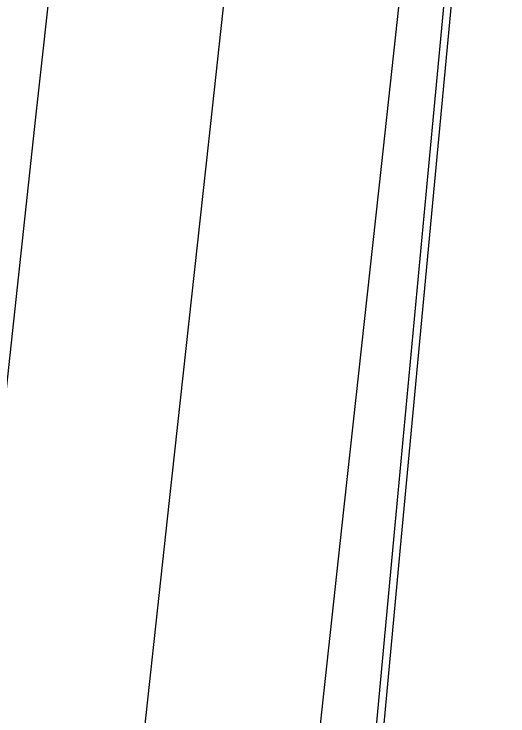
# Model space of a CAD drawing. Extents: x 1797478 to 1808916, y 246529 to 250952.
# Drawn here: x 1797837.79 to 1797871.77, y 248630.21 to 248678.46 of the extents above; entities that cross this region are included whole.
import ezdxf

# ---------------------------------------------------------------- set-up
doc = ezdxf.new("R2010")
doc.units = 0
doc.layers.add('1', color=7, linetype='Continuous')
doc.layers.add('EDPV-LINE', color=7, linetype='Continuous')

msp = doc.modelspace()

# ---------------------------------------------------------------- linework, layer by layer
for points in [[(1797812.23, 248423.25), (1797814.934, 248448.034), (1797817.637, 248472.821), (1797820.341, 248497.61), (1797823.046, 248522.401), (1797825.75, 248547.197), (1797828.455, 248571.996), (1797830.429, 248590.09), (1797831.161, 248596.799), (1797833.87, 248621.637), (1797836.583, 248646.503), (1797839.295, 248671.369), (1797840.515, 248682.548), (1797842.008, 248696.236), (1797844.72, 248721.102), (1797847.433, 248745.968), (1797850.145, 248770.835), (1797850.605, 248775.051), (1797852.858, 248795.701), (1797855.57, 248820.568), (1797858.283, 248845.434)], [(1797812.23, 248423.25), (1797814.934, 248448.034), (1797817.637, 248472.821), (1797820.341, 248497.61), (1797823.046, 248522.401), (1797825.75, 248547.197), (1797828.455, 248571.996), (1797830.429, 248590.09), (1797831.161, 248596.799), (1797833.87, 248621.637), (1797836.583, 248646.503), (1797839.295, 248671.369), (1797840.515, 248682.548), (1797842.008, 248696.236), (1797844.72, 248721.102), (1797847.433, 248745.968), (1797850.145, 248770.835), (1797850.605, 248775.051), (1797852.858, 248795.701), (1797855.57, 248820.568), (1797858.283, 248845.434)], [(1797812.23, 248423.25), (1797814.934, 248448.034), (1797817.637, 248472.821), (1797820.341, 248497.61), (1797823.046, 248522.401), (1797825.75, 248547.197), (1797828.455, 248571.996), (1797830.429, 248590.09), (1797831.161, 248596.799), (1797833.87, 248621.637), (1797836.583, 248646.503), (1797839.295, 248671.369), (1797840.515, 248682.548), (1797842.008, 248696.236), (1797844.72, 248721.102), (1797847.433, 248745.968), (1797850.145, 248770.835), (1797850.605, 248775.051), (1797852.858, 248795.701), (1797855.57, 248820.568), (1797858.283, 248845.434)], [(1797812.23, 248423.25), (1797814.934, 248448.034), (1797817.637, 248472.821), (1797820.341, 248497.61), (1797823.046, 248522.401), (1797825.75, 248547.197), (1797828.455, 248571.996), (1797830.429, 248590.09), (1797831.161, 248596.799), (1797833.87, 248621.637), (1797836.583, 248646.503), (1797839.295, 248671.369), (1797840.515, 248682.548), (1797842.008, 248696.236), (1797844.72, 248721.102), (1797847.433, 248745.968), (1797850.145, 248770.835), (1797850.605, 248775.051), (1797852.858, 248795.701), (1797855.57, 248820.568), (1797858.283, 248845.434)], [(1797812.23, 248423.25), (1797814.934, 248448.034), (1797817.637, 248472.821), (1797820.341, 248497.61), (1797823.046, 248522.401), (1797825.75, 248547.197), (1797828.455, 248571.996), (1797830.429, 248590.09), (1797831.161, 248596.799), (1797833.87, 248621.637), (1797836.583, 248646.503), (1797839.295, 248671.369), (1797840.515, 248682.548), (1797842.008, 248696.236), (1797844.72, 248721.102), (1797847.433, 248745.968), (1797850.145, 248770.835), (1797850.605, 248775.051), (1797852.858, 248795.701), (1797855.57, 248820.568), (1797858.283, 248845.434)], [(1797824.144, 248421.811), (1797826.844, 248446.56), (1797829.544, 248471.312), (1797832.244, 248496.067), (1797834.945, 248520.824), (1797837.646, 248545.584), (1797840.347, 248570.349), (1797842.318, 248588.418), (1797843.049, 248595.117), (1797845.756, 248619.938), (1797848.469, 248644.805), (1797851.181, 248669.671), (1797852.401, 248680.85), (1797853.894, 248694.538), (1797856.606, 248719.404), (1797859.319, 248744.27), (1797862.031, 248769.137), (1797862.491, 248773.352), (1797864.744, 248794.003), (1797867.456, 248818.869), (1797870.168, 248843.736)], [(1797824.144, 248421.811), (1797826.844, 248446.56), (1797829.544, 248471.312), (1797832.244, 248496.067), (1797834.945, 248520.824), (1797837.646, 248545.584), (1797840.347, 248570.349), (1797842.318, 248588.418), (1797843.049, 248595.117), (1797845.756, 248619.938), (1797848.469, 248644.805), (1797851.181, 248669.671), (1797852.401, 248680.85), (1797853.894, 248694.538), (1797856.606, 248719.404), (1797859.319, 248744.27), (1797862.031, 248769.137), (1797862.491, 248773.352), (1797864.744, 248794.003), (1797867.456, 248818.869), (1797870.168, 248843.736)], [(1797824.144, 248421.811), (1797826.844, 248446.56), (1797829.544, 248471.312), (1797832.244, 248496.067), (1797834.945, 248520.824), (1797837.646, 248545.584), (1797840.347, 248570.349), (1797842.318, 248588.418), (1797843.049, 248595.117), (1797845.756, 248619.938), (1797848.469, 248644.805), (1797851.181, 248669.671), (1797852.401, 248680.85), (1797853.894, 248694.538), (1797856.606, 248719.404), (1797859.319, 248744.27), (1797862.031, 248769.137), (1797862.491, 248773.352), (1797864.744, 248794.003), (1797867.456, 248818.869), (1797870.168, 248843.736)], [(1797824.144, 248421.811), (1797826.844, 248446.56), (1797829.544, 248471.312), (1797832.244, 248496.067), (1797834.945, 248520.824), (1797837.646, 248545.584), (1797840.347, 248570.349), (1797842.318, 248588.418), (1797843.049, 248595.117), (1797845.756, 248619.938), (1797848.469, 248644.805), (1797851.181, 248669.671), (1797852.401, 248680.85), (1797853.894, 248694.538), (1797856.606, 248719.404), (1797859.319, 248744.27), (1797862.031, 248769.137), (1797862.491, 248773.352), (1797864.744, 248794.003), (1797867.456, 248818.869), (1797870.168, 248843.736)], [(1797836.058, 248420.372), (1797838.753, 248445.087), (1797841.449, 248469.804), (1797844.145, 248494.524), (1797846.841, 248519.246), (1797849.537, 248543.972), (1797852.233, 248568.702), (1797854.201, 248586.746), (1797854.93, 248593.436), (1797857.636, 248618.241), (1797860.348, 248643.107), (1797863.061, 248667.974), (1797864.28, 248679.152), (1797865.773, 248692.84), (1797868.485, 248717.706), (1797871.198, 248742.573), (1797873.91, 248767.439), (1797874.37, 248771.655), (1797876.623, 248792.306), (1797879.335, 248817.172), (1797882.048, 248842.038)], [(1797843.08, 248419.524), (1797845.395, 248444.265), (1797847.71, 248469.011), (1797850.026, 248493.761), (1797852.342, 248518.517), (1797854.659, 248543.278), (1797856.977, 248568.045), (1797858.668, 248586.118), (1797859.295, 248592.819), (1797861.62, 248617.672), (1797863.952, 248642.593), (1797866.284, 248667.513), (1797867.332, 248678.716), (1797868.615, 248692.434), (1797870.947, 248717.355), (1797873.279, 248742.275), (1797875.611, 248767.196), (1797876.006, 248771.421), (1797877.943, 248792.117), (1797880.274, 248817.038), (1797882.606, 248841.958)], [(1797843.08, 248419.524), (1797845.395, 248444.265), (1797847.71, 248469.011), (1797850.026, 248493.761), (1797852.342, 248518.517), (1797854.659, 248543.278), (1797856.977, 248568.045), (1797858.668, 248586.118), (1797859.295, 248592.819), (1797861.62, 248617.672), (1797863.952, 248642.593), (1797866.284, 248667.513), (1797867.332, 248678.716), (1797868.615, 248692.434), (1797870.947, 248717.355), (1797873.279, 248742.275), (1797875.611, 248767.196), (1797876.006, 248771.421), (1797877.943, 248792.117), (1797880.274, 248817.038), (1797882.606, 248841.958)], [(1797843.08, 248419.524), (1797845.395, 248444.265), (1797847.71, 248469.011), (1797850.026, 248493.761), (1797852.342, 248518.517), (1797854.659, 248543.278), (1797856.977, 248568.045), (1797858.668, 248586.118), (1797859.295, 248592.819), (1797861.62, 248617.672), (1797863.952, 248642.593), (1797866.284, 248667.513), (1797867.332, 248678.716), (1797868.615, 248692.434), (1797870.947, 248717.355), (1797873.279, 248742.275), (1797875.611, 248767.196), (1797876.006, 248771.421), (1797877.943, 248792.117), (1797880.274, 248817.038), (1797882.606, 248841.958)], [(1797843.08, 248419.524), (1797845.395, 248444.265), (1797847.71, 248469.011), (1797850.026, 248493.761), (1797852.342, 248518.517), (1797854.659, 248543.278), (1797856.977, 248568.045), (1797858.668, 248586.118), (1797859.295, 248592.819), (1797861.62, 248617.672), (1797863.952, 248642.593), (1797866.284, 248667.513), (1797867.332, 248678.716), (1797868.615, 248692.434), (1797870.947, 248717.355), (1797873.279, 248742.275), (1797875.611, 248767.196), (1797876.006, 248771.421), (1797877.943, 248792.117), (1797880.274, 248817.038), (1797882.606, 248841.958)], [(1797843.587, 248419.462), (1797845.902, 248444.202), (1797848.217, 248468.947), (1797850.533, 248493.696), (1797852.849, 248518.45), (1797855.166, 248543.209), (1797857.483, 248567.975), (1797859.174, 248586.047), (1797859.801, 248592.747), (1797862.126, 248617.6), (1797864.458, 248642.52), (1797866.79, 248667.441), (1797867.838, 248678.644), (1797869.121, 248692.362), (1797871.453, 248717.282), (1797873.785, 248742.203), (1797876.117, 248767.124), (1797876.512, 248771.349), (1797878.449, 248792.045), (1797880.78, 248816.965), (1797883.112, 248841.886)]]:
    msp.add_lwpolyline(points)
at = {"layer": '1'}
msp.add_lwpolyline([(1797824.144, 248421.811), (1797826.844, 248446.56), (1797829.544, 248471.312), (1797832.244, 248496.067), (1797834.945, 248520.824), (1797837.646, 248545.584), (1797840.347, 248570.349), (1797842.318, 248588.418), (1797843.049, 248595.117), (1797845.756, 248619.938), (1797848.469, 248644.805), (1797851.181, 248669.671), (1797852.401, 248680.85), (1797853.894, 248694.538), (1797856.606, 248719.404), (1797859.319, 248744.27), (1797862.031, 248769.137), (1797862.491, 248773.352), (1797864.744, 248794.003), (1797867.456, 248818.869), (1797870.168, 248843.736)], dxfattribs=at)
at = {"layer": 'EDPV-LINE'}
for points in [[(1797812.23, 248423.25), (1797814.934, 248448.034), (1797817.637, 248472.821), (1797820.341, 248497.61), (1797823.046, 248522.401), (1797825.75, 248547.197), (1797828.455, 248571.996), (1797830.429, 248590.09), (1797831.161, 248596.799), (1797833.87, 248621.637), (1797836.583, 248646.503), (1797839.295, 248671.369), (1797840.515, 248682.548), (1797842.008, 248696.236), (1797844.72, 248721.102), (1797847.433, 248745.968), (1797850.145, 248770.835), (1797850.605, 248775.051), (1797852.858, 248795.701), (1797855.57, 248820.568), (1797858.283, 248845.434)], [(1797843.08, 248419.524), (1797845.395, 248444.265), (1797847.71, 248469.011), (1797850.026, 248493.761), (1797852.342, 248518.517), (1797854.659, 248543.278), (1797856.977, 248568.045), (1797858.668, 248586.118), (1797859.295, 248592.819), (1797861.62, 248617.672), (1797863.952, 248642.593), (1797866.284, 248667.513), (1797867.332, 248678.716), (1797868.615, 248692.434), (1797870.947, 248717.355), (1797873.279, 248742.275), (1797875.611, 248767.196), (1797876.006, 248771.421), (1797877.943, 248792.117), (1797880.274, 248817.038), (1797882.606, 248841.958)], [(1797843.08, 248419.524), (1797845.395, 248444.265), (1797847.71, 248469.011), (1797850.026, 248493.761), (1797852.342, 248518.517), (1797854.659, 248543.278), (1797856.977, 248568.045), (1797858.668, 248586.118), (1797859.295, 248592.819), (1797861.62, 248617.672), (1797863.952, 248642.593), (1797866.284, 248667.513), (1797867.332, 248678.716), (1797868.615, 248692.434), (1797870.947, 248717.355), (1797873.279, 248742.275), (1797875.611, 248767.196), (1797876.006, 248771.421), (1797877.943, 248792.117), (1797880.274, 248817.038), (1797882.606, 248841.958)]]:
    msp.add_lwpolyline(points, dxfattribs=at)

doc.saveas('drawing.dxf')
